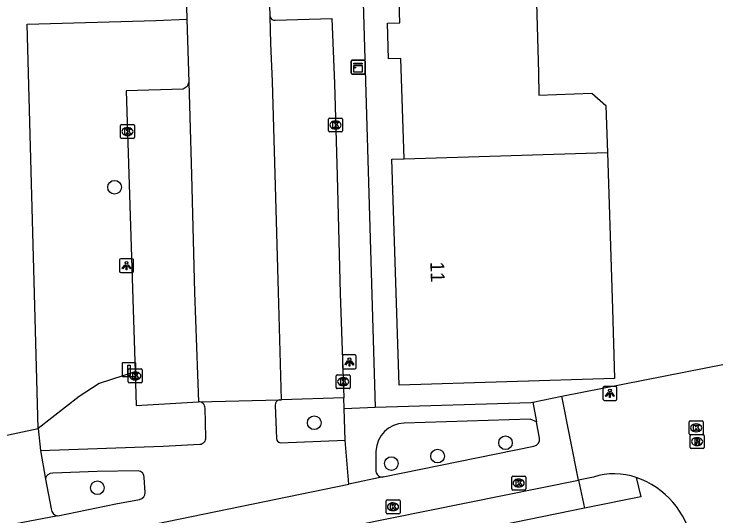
# Model space of a CAD drawing. Extents: x 162250 to 162654, y 380744 to 381605.
# Drawn here: x 162449 to 162499.3, y 381133.1 to 381169.1 of the extents above; entities that cross this region are included whole.
import ezdxf

# ---------------------------------------------------------------- set-up
doc = ezdxf.new("R2010")
doc.units = 0
for name, color, linetype in [('IMGEO_Boom', 7, 'Continuous'), ('IMGEO_Groenvoorziening', 7, 'Continuous'), ('IMGEO_Kast', 7, 'Continuous'), ('IMGEO_Kolk', 7, 'Continuous'), ('IMGEO_Laadpaal', 7, 'Continuous'), ('IMGEO_Lichtpunt', 7, 'Continuous'), ('IMGEO_Pand', 7, 'Continuous'), ('IMGEO_Pand_nummerreeks', 7, 'Continuous'), ('IMGEO_Parkeervlak_open', 7, 'Continuous'), ('IMGEO_Rijbaan_lokaal_open', 7, 'Continuous'), ('IMGEO_Rioolput', 7, 'Continuous'), ('IMGEO_Voetpad_open', 7, 'Continuous'), ('IMGEO_Woonerf_open', 7, 'Continuous')]:
    doc.layers.add(name, color=color, linetype=linetype)

msp = doc.modelspace()

# ---------------------------------------------------------------- linework, layer by layer
at = {"layer": 'IMGEO_Boom'}
for centre in [(162456.164, 381156.637), (162470.478, 381139.743), (162484.189, 381138.312), (162479.317, 381137.354), (162476.005, 381136.821), (162454.931, 381135.082)]:
    msp.add_circle(centre, 0.489, dxfattribs=at)
at = {"layer": 'IMGEO_Groenvoorziening'}
msp.add_lwpolyline([(162457.646, 381143.403), (162455.061, 381142.555), (162453.632, 381141.632), (162450.68, 381139.329)], dxfattribs=at)
at = {"layer": 'IMGEO_Kast'}
for p, q in [((162473.121, 381164.833), (162473.121, 381165.674)), ((162473.121, 381165.674), (162473.121, 381164.833)), ((162473.196, 381165.758), (162474.037, 381165.758)), ((162474.037, 381165.758), (162473.196, 381165.758)), ((162474.121, 381165.683), (162474.121, 381164.842)), ((162474.121, 381164.842), (162474.121, 381165.683)), ((162474.046, 381164.758), (162473.205, 381164.758)), ((162473.205, 381164.758), (162474.046, 381164.758))]:
    msp.add_line(p, q, dxfattribs=at)
for points in [[(162473.316, 381165.548), (162473.916, 381165.548), (162473.916, 381165.463), (162473.316, 381165.463), (162473.316, 381165.548)], [(162473.316, 381165.373), (162473.916, 381165.373), (162473.916, 381164.884), (162473.316, 381164.884), (162473.316, 381165.373)]]:
    msp.add_lwpolyline(points, dxfattribs=at)
msp.add_circle((162473.4, 381165.222), 0.0377, dxfattribs=at)
for centre, start, end in [((162473.199, 381165.68), 92.4484, 184.2845), ((162473.199, 381165.68), 92.4484, 184.2845), ((162474.043, 381165.68), 2.4484, 94.2845), ((162474.043, 381165.68), 2.4484, 94.2845), ((162473.199, 381164.836), 182.4484, 274.2845), ((162473.199, 381164.836), 182.4484, 274.2845), ((162474.043, 381164.836), 272.4484, 4.2845), ((162474.043, 381164.836), 272.4484, 4.2845)]:
    msp.add_arc(centre, 0.0779, start, end, dxfattribs=at)
at = {"layer": 'IMGEO_Kolk'}
for p, q in [((162471.5, 381160.676), (162471.5, 381161.528)), ((162471.575, 381161.602), (162472.427, 381161.602)), ((162471.988, 381161.382), (162472.013, 381161.382)), ((162472.501, 381161.528), (162472.501, 381160.676)), ((162456.586, 381160.203), (162456.586, 381161.055)), ((162456.661, 381161.129), (162457.513, 381161.129)), ((162457.074, 381160.909), (162457.099, 381160.909)), ((162457.587, 381161.055), (162457.587, 381160.203)), ((162472.427, 381160.602), (162471.575, 381160.602)), ((162472.011, 381160.822), (162471.986, 381160.822)), ((162457.513, 381160.129), (162456.661, 381160.129)), ((162457.097, 381160.349), (162457.072, 381160.349)), ((162457.148, 381142.677), (162457.148, 381143.529)), ((162457.223, 381143.603), (162458.075, 381143.603)), ((162457.636, 381143.383), (162457.661, 381143.383)), ((162458.149, 381143.529), (162458.149, 381142.677)), ((162457.659, 381142.823), (162457.634, 381142.823)), ((162472.056, 381142.265), (162472.056, 381143.117)), ((162472.131, 381143.191), (162472.983, 381143.191)), ((162472.544, 381142.971), (162472.569, 381142.971)), ((162473.057, 381143.117), (162473.057, 381142.265)), ((162458.075, 381142.603), (162457.223, 381142.603)), ((162472.567, 381142.411), (162472.542, 381142.411)), ((162472.983, 381142.191), (162472.131, 381142.191)), ((162497.358, 381138.952), (162497.358, 381139.804)), ((162497.433, 381139.878), (162498.285, 381139.878)), ((162498.359, 381139.804), (162498.359, 381138.952)), ((162497.846, 381139.658), (162497.871, 381139.658)), ((162498.285, 381138.878), (162497.433, 381138.878)), ((162497.869, 381139.098), (162497.844, 381139.098)), ((162484.637, 381134.994), (162484.637, 381135.846)), ((162484.712, 381135.92), (162485.564, 381135.92)), ((162485.638, 381135.846), (162485.638, 381134.994)), ((162485.125, 381135.7), (162485.15, 381135.7)), ((162485.564, 381134.92), (162484.712, 381134.92)), ((162485.148, 381135.14), (162485.123, 381135.14)), ((162475.702, 381134.219), (162476.554, 381134.219)), ((162475.627, 381133.293), (162475.627, 381134.145)), ((162476.115, 381133.999), (162476.14, 381133.999)), ((162476.628, 381134.145), (162476.628, 381133.293)), ((162476.554, 381133.219), (162475.702, 381133.219)), ((162476.138, 381133.439), (162476.113, 381133.439))]:
    msp.add_line(p, q, dxfattribs=at)
for points in [[(162471.5, 381160.676), (162471.5, 381161.528)], [(162471.575, 381161.602), (162472.427, 381161.602)], [(162472.501, 381161.528), (162472.501, 381160.676)], [(162456.586, 381160.203), (162456.586, 381161.055)], [(162456.661, 381161.129), (162457.513, 381161.129)], [(162457.587, 381161.055), (162457.587, 381160.203)], [(162471.821, 381161.302), (162471.944, 381161.302), (162471.944, 381161.151), (162472.074, 381161.302), (162472.238, 381161.302), (162472.092, 381161.151), (162472.245, 381160.902), (162472.093, 381160.902), (162472.008, 381161.066), (162471.944, 381160.999), (162471.944, 381160.902), (162471.821, 381160.902), (162471.821, 381161.302)], [(162456.907, 381160.829), (162457.03, 381160.829), (162457.03, 381160.678), (162457.16, 381160.829), (162457.324, 381160.829), (162457.178, 381160.678), (162457.331, 381160.429), (162457.179, 381160.429), (162457.094, 381160.593), (162457.03, 381160.526), (162457.03, 381160.429), (162456.907, 381160.429), (162456.907, 381160.829)], [(162472.427, 381160.602), (162471.575, 381160.602)], [(162457.513, 381160.129), (162456.661, 381160.129)], [(162457.148, 381142.677), (162457.148, 381143.529)], [(162457.223, 381143.603), (162458.075, 381143.603)], [(162457.469, 381143.303), (162457.592, 381143.303), (162457.592, 381143.152), (162457.722, 381143.303), (162457.886, 381143.303), (162457.74, 381143.152), (162457.893, 381142.903), (162457.741, 381142.903), (162457.656, 381143.067), (162457.592, 381143), (162457.592, 381142.903), (162457.469, 381142.903), (162457.469, 381143.303)], [(162458.149, 381143.529), (162458.149, 381142.677)], [(162472.056, 381142.265), (162472.056, 381143.117)], [(162472.131, 381143.191), (162472.983, 381143.191)], [(162472.377, 381142.891), (162472.5, 381142.891), (162472.5, 381142.74), (162472.63, 381142.891), (162472.794, 381142.891), (162472.648, 381142.74), (162472.801, 381142.491), (162472.649, 381142.491), (162472.564, 381142.655), (162472.5, 381142.588), (162472.5, 381142.491), (162472.377, 381142.491), (162472.377, 381142.891)], [(162473.057, 381143.117), (162473.057, 381142.265)], [(162458.075, 381142.603), (162457.223, 381142.603)], [(162472.983, 381142.191), (162472.131, 381142.191)], [(162497.358, 381138.952), (162497.358, 381139.804)], [(162497.433, 381139.878), (162498.285, 381139.878)], [(162498.359, 381139.804), (162498.359, 381138.952)], [(162497.679, 381139.578), (162497.802, 381139.578), (162497.802, 381139.427), (162497.932, 381139.578), (162498.096, 381139.578), (162497.95, 381139.427), (162498.103, 381139.178), (162497.951, 381139.178), (162497.866, 381139.342), (162497.802, 381139.275), (162497.802, 381139.178), (162497.679, 381139.178), (162497.679, 381139.578)], [(162498.285, 381138.878), (162497.433, 381138.878)], [(162484.637, 381134.994), (162484.637, 381135.846)], [(162484.712, 381135.92), (162485.564, 381135.92)], [(162485.638, 381135.846), (162485.638, 381134.994)], [(162484.958, 381135.62), (162485.081, 381135.62), (162485.081, 381135.469), (162485.211, 381135.62), (162485.375, 381135.62), (162485.229, 381135.469), (162485.382, 381135.22), (162485.23, 381135.22), (162485.145, 381135.384), (162485.081, 381135.317), (162485.081, 381135.22), (162484.958, 381135.22), (162484.958, 381135.62)], [(162485.564, 381134.92), (162484.712, 381134.92)], [(162475.702, 381134.219), (162476.554, 381134.219)], [(162475.627, 381133.293), (162475.627, 381134.145)], [(162475.948, 381133.919), (162476.071, 381133.919), (162476.071, 381133.768), (162476.201, 381133.919), (162476.365, 381133.919), (162476.219, 381133.768), (162476.372, 381133.519), (162476.22, 381133.519), (162476.135, 381133.683), (162476.071, 381133.616), (162476.071, 381133.519), (162475.948, 381133.519), (162475.948, 381133.919)], [(162476.628, 381134.145), (162476.628, 381133.293)], [(162476.554, 381133.219), (162475.702, 381133.219)]]:
    msp.add_lwpolyline(points, dxfattribs=at)
for centre, start, end in [((162471.577, 381161.526), 91.552, 178.448), ((162471.577, 381161.526), 91.552, 178.448), ((162472.425, 381161.526), 1.552, 88.448), ((162472.425, 381161.526), 1.552, 88.448), ((162456.663, 381161.053), 91.552, 178.448), ((162456.663, 381161.053), 91.552, 178.448), ((162457.511, 381161.053), 1.552, 88.448), ((162457.511, 381161.053), 1.552, 88.448), ((162471.577, 381160.678), 181.552, 268.448), ((162471.577, 381160.678), 181.552, 268.448), ((162472.425, 381160.678), 271.552, 358.448), ((162472.425, 381160.678), 271.552, 358.448), ((162456.663, 381160.205), 181.552, 268.448), ((162456.663, 381160.205), 181.552, 268.448), ((162457.511, 381160.205), 271.552, 358.448), ((162457.511, 381160.205), 271.552, 358.448), ((162457.225, 381143.527), 91.552, 178.448), ((162457.225, 381143.527), 91.552, 178.448), ((162458.073, 381143.527), 1.552, 88.448), ((162458.073, 381143.527), 1.552, 88.448), ((162472.133, 381143.115), 91.552, 178.448), ((162472.133, 381143.115), 91.552, 178.448), ((162472.981, 381143.115), 1.552, 88.448), ((162472.981, 381143.115), 1.552, 88.448), ((162457.225, 381142.679), 181.552, 268.448), ((162457.225, 381142.679), 181.552, 268.448), ((162458.073, 381142.679), 271.552, 358.448), ((162458.073, 381142.679), 271.552, 358.448), ((162472.133, 381142.267), 181.552, 268.448), ((162472.133, 381142.267), 181.552, 268.448), ((162472.981, 381142.267), 271.552, 358.448), ((162472.981, 381142.267), 271.552, 358.448), ((162497.435, 381139.802), 91.552, 178.448), ((162497.435, 381139.802), 91.552, 178.448), ((162498.283, 381139.802), 1.552, 88.448), ((162498.283, 381139.802), 1.552, 88.448), ((162497.435, 381138.954), 181.552, 268.448), ((162497.435, 381138.954), 181.552, 268.448), ((162498.283, 381138.954), 271.552, 358.448), ((162498.283, 381138.954), 271.552, 358.448), ((162484.714, 381135.844), 91.552, 178.448), ((162484.714, 381135.844), 91.552, 178.448), ((162485.562, 381135.844), 1.552, 88.448), ((162485.562, 381135.844), 1.552, 88.448), ((162484.714, 381134.996), 181.552, 268.448), ((162484.714, 381134.996), 181.552, 268.448), ((162485.562, 381134.996), 271.552, 358.448), ((162485.562, 381134.996), 271.552, 358.448), ((162475.704, 381134.143), 91.552, 178.448), ((162475.704, 381134.143), 91.552, 178.448), ((162476.552, 381134.143), 1.552, 88.448), ((162476.552, 381134.143), 1.552, 88.448), ((162475.704, 381133.295), 181.552, 268.448), ((162475.704, 381133.295), 181.552, 268.448), ((162476.552, 381133.295), 271.552, 358.448), ((162476.552, 381133.295), 271.552, 358.448)]:
    msp.add_arc(centre, 0.0765, start, end, dxfattribs=at)
for centre, major_axis, ratio, start_param, end_param in [((162471.987, 381161.102), (-0.387, 0.002), 0.722429, 4.712389, 7.853982), ((162472.012, 381161.102), (-0.39, 0.002), 0.717154, 1.570796, 4.712389), ((162457.073, 381160.629), (-0.387, 0.002), 0.722429, 4.712389, 7.853982), ((162457.098, 381160.629), (-0.39, 0.002), 0.717154, 1.570796, 4.712389), ((162457.635, 381143.103), (-0.387, 0.002), 0.722429, 4.712389, 7.853982), ((162457.66, 381143.103), (-0.39, 0.002), 0.717154, 1.570796, 4.712389), ((162472.543, 381142.691), (-0.387, 0.002), 0.722429, 4.712389, 7.853982), ((162472.568, 381142.691), (-0.39, 0.002), 0.717154, 1.570796, 4.712389), ((162497.845, 381139.378), (-0.387, 0.002), 0.722429, 4.712389, 7.853982), ((162497.87, 381139.378), (-0.39, 0.002), 0.717154, 1.570796, 4.712389), ((162485.124, 381135.42), (-0.387, 0.002), 0.722429, 4.712389, 7.853982), ((162485.149, 381135.42), (-0.39, 0.002), 0.717154, 1.570796, 4.712389), ((162476.114, 381133.719), (-0.387, 0.002), 0.722429, 4.712389, 7.853982), ((162476.139, 381133.719), (-0.39, 0.002), 0.717154, 1.570796, 4.712389)]:
    msp.add_ellipse(centre, major_axis=major_axis, ratio=ratio, start_param=start_param, end_param=end_param, dxfattribs=at)
at = {"layer": 'IMGEO_Laadpaal'}
for p, q in [((162456.698, 381143.97), (162456.698, 381143.129)), ((162456.698, 381143.97), (162456.698, 381143.129)), ((162457.614, 381144.054), (162456.773, 381144.054)), ((162457.614, 381144.054), (162456.773, 381144.054)), ((162457.698, 381143.138), (162457.698, 381143.979)), ((162457.698, 381143.138), (162457.698, 381143.979)), ((162456.782, 381143.054), (162457.623, 381143.054)), ((162456.782, 381143.054), (162457.623, 381143.054))]:
    msp.add_line(p, q, dxfattribs=at)
msp.add_lwpolyline([(162457.113, 381143.867), (162457.273, 381143.867), (162457.273, 381143.134), (162457.113, 381143.134), (162457.113, 381143.867)], dxfattribs=at)
for centre, start, end in [((162456.776, 381143.976), 92.4484, 184.2845), ((162456.776, 381143.976), 92.4484, 184.2845), ((162457.62, 381143.976), 2.4484, 94.2845), ((162457.62, 381143.976), 2.4484, 94.2845), ((162456.776, 381143.132), 182.4484, 274.2845), ((162456.776, 381143.132), 182.4484, 274.2845), ((162457.62, 381143.132), 272.4484, 4.2845), ((162457.62, 381143.132), 272.4484, 4.2845)]:
    msp.add_arc(centre, 0.0779, start, end, dxfattribs=at)
at = {"layer": 'IMGEO_Lichtpunt'}
for p, q in [((162456.524, 381151.419), (162456.524, 381150.612)), ((162456.524, 381151.419), (162456.524, 381150.612)), ((162457.426, 381151.514), (162456.618, 381151.514)), ((162457.426, 381151.514), (162456.618, 381151.514)), ((162457.52, 381150.612), (162457.52, 381151.419)), ((162457.52, 381150.612), (162457.52, 381151.419)), ((162456.618, 381150.518), (162457.426, 381150.518)), ((162456.618, 381150.518), (162457.426, 381150.518)), ((162472.498, 381144.512), (162472.498, 381143.705)), ((162472.498, 381144.512), (162472.498, 381143.705)), ((162473.4, 381144.607), (162472.592, 381144.607)), ((162473.4, 381144.607), (162472.592, 381144.607)), ((162473.494, 381143.705), (162473.494, 381144.512)), ((162473.494, 381143.705), (162473.494, 381144.512)), ((162472.592, 381143.611), (162473.4, 381143.611)), ((162472.592, 381143.611), (162473.4, 381143.611)), ((162491.179, 381142.251), (162491.179, 381141.444)), ((162491.179, 381142.251), (162491.179, 381141.444)), ((162492.081, 381142.346), (162491.273, 381142.346)), ((162492.081, 381142.346), (162491.273, 381142.346)), ((162492.175, 381141.444), (162492.175, 381142.251)), ((162492.175, 381141.444), (162492.175, 381142.251)), ((162491.273, 381141.35), (162492.081, 381141.35)), ((162491.273, 381141.35), (162492.081, 381141.35))]:
    msp.add_line(p, q, dxfattribs=at)
for points in [[(162456.898, 381151.083), (162456.937, 381151.055), (162456.749, 381150.793), (162456.711, 381150.82), (162456.898, 381151.083)], [(162457, 381151.035), (162457.047, 381151.035), (162457.047, 381150.713), (162457, 381150.713), (162457, 381151.035)], [(162457.11, 381151.055), (162457.148, 381151.082), (162457.335, 381150.82), (162457.296, 381150.792), (162457.11, 381151.055)], [(162472.872, 381144.176), (162472.911, 381144.148), (162472.723, 381143.886), (162472.685, 381143.913), (162472.872, 381144.176)], [(162472.974, 381144.128), (162473.021, 381144.128), (162473.021, 381143.806), (162472.974, 381143.806), (162472.974, 381144.128)], [(162473.084, 381144.148), (162473.122, 381144.175), (162473.309, 381143.913), (162473.27, 381143.885), (162473.084, 381144.148)], [(162491.553, 381141.915), (162491.592, 381141.887), (162491.404, 381141.625), (162491.366, 381141.652), (162491.553, 381141.915)], [(162491.655, 381141.867), (162491.702, 381141.867), (162491.702, 381141.545), (162491.655, 381141.545), (162491.655, 381141.867)], [(162491.765, 381141.887), (162491.803, 381141.914), (162491.99, 381141.652), (162491.951, 381141.624), (162491.765, 381141.887)]]:
    msp.add_lwpolyline(points, dxfattribs=at)
for centre in [(162457.023, 381151.217), (162472.997, 381144.31), (162491.678, 381142.049)]:
    msp.add_circle(centre, 0.0994, dxfattribs=at)
for centre, start, end in [((162456.618, 381151.419), 90, 180), ((162456.618, 381151.419), 90, 180), ((162457.426, 381151.419), 0, 90), ((162457.426, 381151.419), 0, 90), ((162456.618, 381150.612), 180, 270), ((162456.618, 381150.612), 180, 270), ((162457.426, 381150.612), 270, 0), ((162457.426, 381150.612), 270, 360), ((162472.592, 381144.512), 90, 180), ((162472.592, 381144.512), 90, 180), ((162473.4, 381144.512), 0, 90), ((162473.4, 381144.512), 0, 90), ((162472.592, 381143.705), 180, 270), ((162472.592, 381143.705), 180, 270), ((162473.4, 381143.705), 270, 0), ((162473.4, 381143.705), 270, 360), ((162491.273, 381142.251), 90, 180), ((162491.273, 381142.251), 90, 180), ((162492.081, 381142.251), 0, 90), ((162492.081, 381142.251), 0, 90), ((162491.273, 381141.444), 180, 270), ((162491.273, 381141.444), 180, 270), ((162492.081, 381141.444), 270, 0), ((162492.081, 381141.444), 270, 360)]:
    msp.add_arc(centre, 0.0946, start, end, dxfattribs=at)
at = {"layer": 'IMGEO_Pand'}
for points in [[(162476.919, 381158.682), (162476.69, 381165.87), (162475.807, 381165.842), (162475.725, 381168.406), (162476.609, 381168.434), (162475.937, 381189.568), (162474.845, 381189.534), (162474.716, 381193.601), (162475.707, 381193.632), (162475.612, 381196.626), (162477.948, 381196.7), (162477.905, 381198.046), (162499.491, 381198.733)], [(162499.758, 381190.345), (162495.568, 381190.211), (162486.051, 381189.962), (162485.85, 381189.955), (162486.547, 381164.836), (162486.591, 381163.246), (162490.367, 381163.38), (162491.387, 381162.494), (162491.431, 381161.107), (162491.494, 381159.132)], [(162491.494, 381159.132), (162491.85, 381147.922), (162492.009, 381142.924), (162476.56, 381142.432), (162476.044, 381158.655), (162476.919, 381158.682)], [(162476.919, 381158.682), (162491.494, 381159.132)]]:
    msp.add_lwpolyline(points, dxfattribs=at)
at = {"layer": 'IMGEO_Parkeervlak_open'}
for points in [[(162468.121, 381141.396), (162467.909, 381149.143), (162467.687, 381157.584), (162467.489, 381164.225), (162467.37, 381166.937), (162467.315, 381168.874)], [(162461.482, 381164.166), (162461.369, 381163.854), (162461.085, 381163.682), (162457.006, 381163.542), (162457.646, 381143.403)], [(162461.482, 381164.166), (162461.68, 381157.525), (162461.902, 381149.084), (162462.189, 381141.25)], [(162457.646, 381143.403), (162457.723, 381140.978), (162462.189, 381141.25)], [(162472.593, 381141.541), (162468.121, 381141.396)], [(162473.317, 381132.371), (162489.429, 381135.631)], [(162489.429, 381135.631), (162489.854, 381133.608)]]:
    msp.add_lwpolyline(points, dxfattribs=at)
at = {"layer": 'IMGEO_Rijbaan_lokaal_open'}
for points in [[(162488.235, 381141.64), (162500, 381143.975), (162504.992, 381144.936)], [(162489.429, 381135.631), (162488.235, 381141.64)], [(162490.502, 381135.852), (162489.429, 381135.631)]]:
    msp.add_lwpolyline(points, dxfattribs=at)
for centre, radius, start, end in [((162491.988, 381131.274), 4.813, 70.8908, 107.9865), ((162491.568, 381130.04), 6.117, 10.8427, 70.9503)]:
    msp.add_arc(centre, radius, start, end, dxfattribs=at)
at = {"layer": 'IMGEO_Rioolput'}
for p, q in [((162497.425, 381137.965), (162497.425, 381138.817)), ((162497.5, 381138.891), (162498.352, 381138.891)), ((162498.426, 381138.817), (162498.426, 381137.965)), ((162497.913, 381138.671), (162497.938, 381138.671)), ((162498.352, 381137.891), (162497.5, 381137.891)), ((162497.936, 381138.111), (162497.911, 381138.111))]:
    msp.add_line(p, q, dxfattribs=at)
for points in [[(162497.425, 381137.965), (162497.425, 381138.817)], [(162497.5, 381138.891), (162498.352, 381138.891)], [(162498.426, 381138.817), (162498.426, 381137.965)], [(162498.014, 381138.589), (162497.762, 381138.591), (162497.762, 381138.191)], [(162497.762, 381138.191), (162497.886, 381138.191), (162497.886, 381138.353), (162497.897, 381138.353)], [(162497.94, 381138.51), (162497.886, 381138.51), (162497.886, 381138.429)], [(162497.886, 381138.429), (162497.938, 381138.429)], [(162497.944, 381138.324), (162498.015, 381138.191), (162498.155, 381138.191), (162498.09, 381138.317)], [(162498.352, 381137.891), (162497.5, 381137.891)]]:
    msp.add_lwpolyline(points, dxfattribs=at)
for centre, radius, start, end in [((162497.502, 381138.815), 0.0765, 91.552, 178.448), ((162497.502, 381138.815), 0.0765, 91.552, 178.448), ((162498.35, 381138.815), 0.0765, 1.552, 88.448), ((162498.35, 381138.815), 0.0765, 1.552, 88.448), ((162497.896, 381138.3), 0.0533, 26.0293, 88.6989), ((162497.922, 381138.618), 0.19, 274.7715, 282.9687), ((162497.946, 381138.414), 0.0964, 77.0061, 93.1865), ((162497.96, 381138.471), 0.0378, 276.6634, 79.6772), ((162498.013, 381138.479), 0.109, 350.3612, 89.416), ((162498.011, 381138.479), 0.112, 277.5842, 350.9817), ((162497.995, 381138.264), 0.108, 29.5134, 73.7905), ((162497.502, 381137.967), 0.0765, 181.552, 268.448), ((162497.502, 381137.967), 0.0765, 181.552, 268.448), ((162498.35, 381137.967), 0.0765, 271.552, 358.448), ((162498.35, 381137.967), 0.0765, 271.552, 358.448)]:
    msp.add_arc(centre, radius, start, end, dxfattribs=at)
for centre, major_axis, ratio, start_param, end_param in [((162497.912, 381138.391), (-0.387, 0.002), 0.722429, 4.712389, 7.853982), ((162497.937, 381138.391), (-0.39, 0.002), 0.717154, 1.570796, 4.712389)]:
    msp.add_ellipse(centre, major_axis=major_axis, ratio=ratio, start_param=start_param, end_param=end_param, dxfattribs=at)
at = {"layer": 'IMGEO_Voetpad_open'}
for points in [[(162473.106, 381199.726), (162474.836, 381140.858)], [(162467.315, 381168.874), (162467.222, 381172.184)], [(162461.275, 381171.378), (162461.351, 381168.686)], [(162450.68, 381139.329), (162449.888, 381168.335), (162459.116, 381168.606), (162461.351, 381168.686)], [(162467.683, 381168.625), (162471.731, 381168.748), (162471.924, 381164.09), (162472.122, 381157.449), (162472.344, 381149.008), (162472.593, 381141.541)], [(162472.619, 381140.776), (162472.593, 381141.541)], [(162472.619, 381140.776), (162474.836, 381140.858)], [(162472.695, 381138.487), (162472.619, 381140.776)], [(162474.836, 381140.858), (162485.997, 381141.196), (162486.161, 381141.229)], [(162486.161, 381141.229), (162486.421, 381139.805)], [(162486.421, 381139.805), (162485.948, 381140), (162476.93, 381139.708)], [(162447.746, 381138.72), (162450.68, 381139.329)], [(162450.68, 381139.329), (162450.865, 381137.761)], [(162472.954, 381135.343), (162472.695, 381138.487)], [(162450.865, 381137.761), (162451.207, 381135.71)], [(162474.904, 381137.716), (162474.893, 381136.246)], [(162451.207, 381135.71), (162451.612, 381133.569)], [(162475.429, 381135.86), (162472.954, 381135.343)], [(162493.564, 381135.822), (162493.899, 381134.432), (162489.854, 381133.608)], [(162452.099, 381133.079), (162448.463, 381132.382), (162447.757, 381133.713)], [(162489.854, 381133.608), (162473.736, 381130.323), (162473.317, 381132.371)]]:
    msp.add_lwpolyline(points, dxfattribs=at)
for centre, radius, start, end in [((162467.628, 381168.94), 0.32, 191.9328, 279.9002), ((162476.95, 381137.662), 2.046, 90.5489, 178.4815), ((162475.344, 381136.307), 0.455, 187.7604, 280.7206), ((162452.122, 381133.589), 0.51, 182.2156, 267.4325)]:
    msp.add_arc(centre, radius, start, end, dxfattribs=at)
at = {"layer": 'IMGEO_Woonerf_open'}
for points in [[(162461.351, 381168.686), (162461.482, 381164.166)], [(162462.189, 381141.25), (162467.962, 381141.392)], [(162467.962, 381141.392), (162468.121, 381141.396)], [(162486.161, 381141.229), (162488.235, 381141.64)], [(162462.712, 381138.691), (162462.653, 381140.787)], [(162467.683, 381141.01), (162467.784, 381138.612)], [(162486.635, 381138.642), (162486.421, 381139.805)], [(162468.039, 381138.315), (162472.695, 381138.487)], [(162450.865, 381137.761), (162459.643, 381138.069), (162462.279, 381138.206)], [(162475.429, 381135.86), (162486.232, 381138.063)], [(162457.851, 381136.3), (162454.926, 381136.248), (162451.738, 381136.122)], [(162458.358, 381134.747), (162458.29, 381135.816)], [(162452.152, 381131.066), (162472.954, 381135.343)], [(162452.099, 381133.079), (162456.25, 381133.93), (162457.956, 381134.249)]]:
    msp.add_lwpolyline(points, dxfattribs=at)
for centre, radius, start, end in [((162462.19, 381140.787), 0.463, 359.9657, 90.1579), ((162468.05, 381141.035), 0.368, 103.8373, 183.8765), ((162462.263, 381138.656), 0.45, 271.9923, 4.4918), ((162468.081, 381138.609), 0.297, 179.3797, 261.9181), ((162486.118, 381138.572), 0.522, 282.6569, 7.6651), ((162457.828, 381135.838), 0.462, 357.2153, 87.2023), ((162451.692, 381135.633), 0.491, 84.6464, 170.9689), ((162457.88, 381134.722), 0.479, 279.1549, 3.0222)]:
    msp.add_arc(centre, radius, start, end, dxfattribs=at)

# ---------------------------------------------------------------- texts
at = {"layer": 'IMGEO_Pand_nummerreeks'}
msp.add_text('11', height=1, rotation=271.9462, dxfattribs=at).set_placement((162478.796, 381151.286))

doc.saveas('drawing.dxf')
